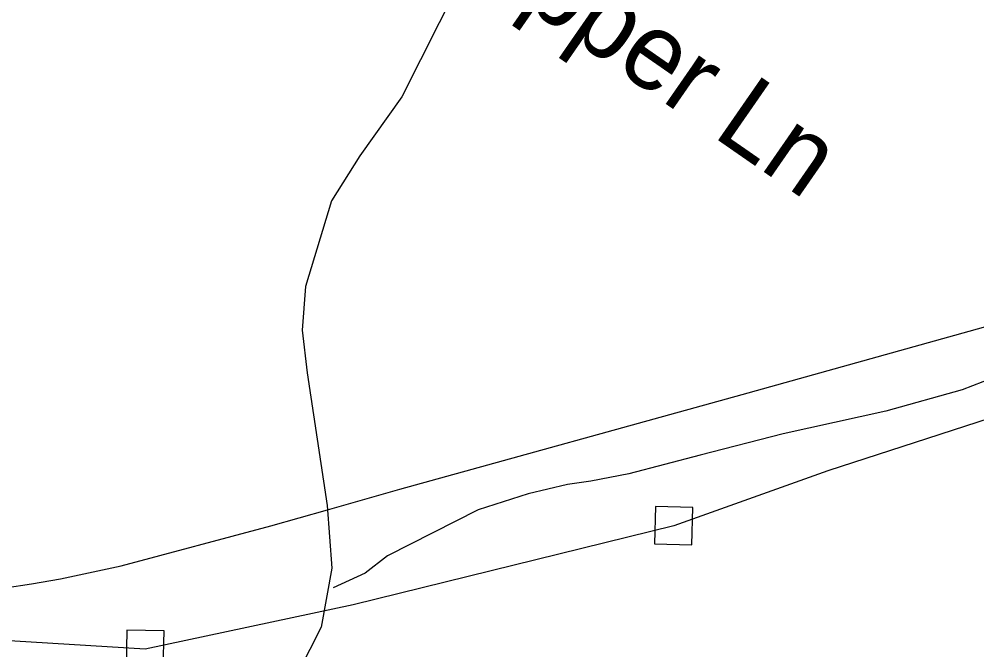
# Model space of a CAD drawing. Extents: x 1268485 to 1426702, y 514839 to 616766.
# Drawn here: x 1382492 to 1383519, y 557873 to 558549 of the extents above; entities that cross this region are included whole.
import ezdxf

# ---------------------------------------------------------------- set-up
doc = ezdxf.new("R2010")
doc.units = 0
for name, color, linetype in [('Old_Level_10', 7, 'Continuous'), ('Old_Level_31', 7, 'Continuous'), ('Old_Level_32', 7, 'Continuous'), ('Old_Level_35', 7, 'Continuous'), ('Old_Level_44', 7, 'Continuous'), ('Old_Level_50', 7, 'Continuous'), ('Old_Level_56', 7, 'Continuous')]:
    doc.layers.add(name, color=color, linetype=linetype)

msp = doc.modelspace()

# ---------------------------------------------------------------- linework, layer by layer
at = {"layer": 'Old_Level_31'}
msp.add_line((1382823.275, 558028.55), (1382823.275, 558028.55), dxfattribs=at)
at = {"layer": 'Old_Level_32'}
for points in [[(1383043.147, 558745.013), (1382902.668, 558466.219), (1382857.408, 558403.127), (1382827.235, 558354.828), (1382799.03, 558262.723), (1382795.554, 558215.962), (1382800.881, 558170.479), (1382822.368, 558028.148)], [(1382822.368, 558028.148), (1382827.5, 557960.902), (1382815.881, 557897.483), (1382779.965, 557826.665), (1382708.052, 557735.993), (1382678.7, 557703.328), (1382593.674, 557601.573), (1382558.307, 557553.874)]]:
    msp.add_lwpolyline(points, dxfattribs=at)
at = {"layer": 'Old_Level_35'}
msp.add_lwpolyline([(1383662.854, 558197.14), (1383622.869, 558191.449), (1383582.884, 558182.119), (1383536.542, 558164.997), (1383503.631, 558152.131), (1383421.508, 558129.267), (1383311.497, 558105.019), (1383222.3, 558082.105), (1383145.918, 558062.113), (1383105.112, 558054.269), (1383080.096, 558050.681), (1383037.958, 558040.685), (1382984.542, 558023.563), (1382887.142, 557974.299), (1382863.048, 557955.639), (1382829.01, 557939.85)], dxfattribs=at)
at = {"layer": 'Old_Level_44'}
msp.add_lwpolyline([(1382477.038, 557939.799), (1382505.335, 557944.105), (1382536.605, 557949.539), (1382601.504, 557963.328), (1382761.958, 558006.184), (1382822.961, 558023.511), (1382900.47, 558045.504), (1383267.616, 558147.209), (1383710.836, 558270.753), (1384064.654, 558369.691), (1384147.085, 558392.502), (1384275.96, 558428.182), (1384482.652, 558485.391), (1384667.507, 558539.32)], dxfattribs=at)
at = {"layer": 'Old_Level_50'}
msp.add_line((1382823.274, 558028.55), (1382823.274, 558028.55), dxfattribs=at)
at = {"layer": 'Old_Level_56'}
for points in [[(1384292.317, 558369.929), (1383933.552, 558251.29), (1383359.522, 558065.152), (1383194.059, 558006.454), (1382850.18, 557921.533), (1382627.117, 557874.2), (1382283.374, 557895.327), (1382023.556, 557910.763), (1381873.557, 558013.831), (1381459.409, 558304.706), (1381112.255, 558544.007), (1380932.616, 558665.681)], [(1383173.655, 557986.855), (1383213.658, 557986.05), (1383214.463, 558026.053), (1383174.46, 558026.859), (1383173.655, 557986.855)], [(1382606.713, 557854.601), (1382646.716, 557853.795), (1382647.521, 557893.798), (1382607.518, 557894.604), (1382606.713, 557854.601)]]:
    msp.add_lwpolyline(points, dxfattribs=at)

# ---------------------------------------------------------------- texts
at = {"layer": 'Old_Level_10'}
msp.add_text('Pepper Ln', height=82.0208, rotation=325.260519, dxfattribs=at).set_placement((1382918.652, 558643.695))

doc.saveas('drawing.dxf')
